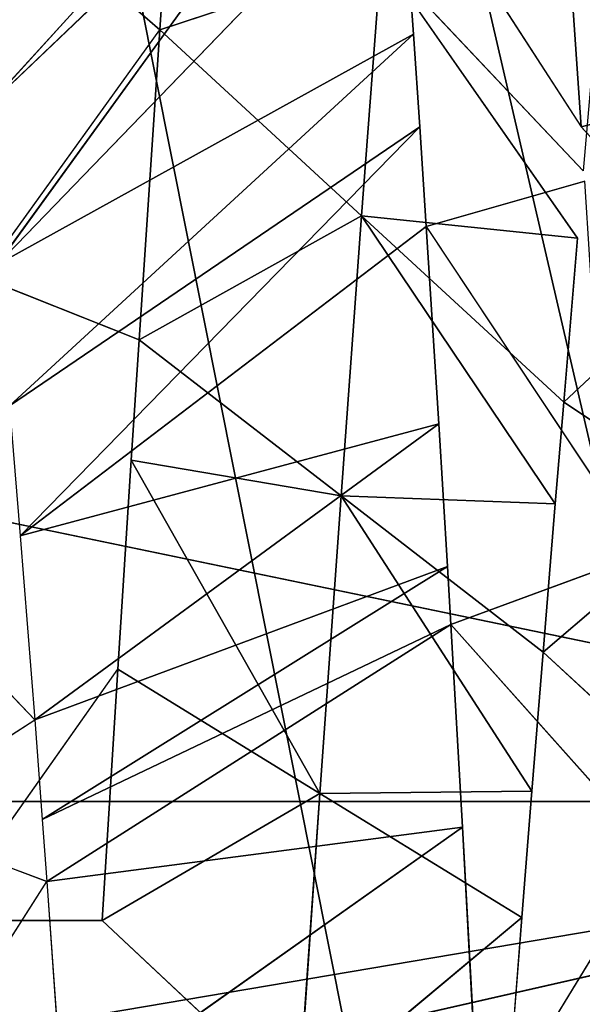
# Model space of a CAD drawing. Extents: x 0 to 40, y 0 to 81.9.
# Tile 281 of 623: x 4.527 to 4.831, y 75.39 to 75.924. Entities that reach past the tile are written whole.
import ezdxf

# ---------------------------------------------------------------- set-up
doc = ezdxf.new("R2010")
doc.units = 0
doc.header["$LTSCALE"] = 25.4
doc.layers.get('0').update_dxf_attribs({"color": 13, "linetype": 'CONTINUOUS'})

# ---------------------------------------------------------------- blocks, each defined once
blk = doc.blocks.new('ICE-TUBE-LED-S-8118_STL')
at = {"color": 0}
for p, q in [((75.40926, 18.65613, 47.73724), (75.81889, 16.85613, 47.63628)), ((75.40926, 18.65613, 47.73724), (75.81889, 16.85613, 47.63628)), ((75.81889, 16.85613, 44.36372), (75.51377, 18.65613, 44.27866)), ((75.81889, 16.85613, 44.36372), (75.51377, 18.65613, 44.27866)), ((76.19244, 18.65613, 44.55978), (75.81889, 16.85613, 44.36372)), ((76.19244, 18.65613, 44.55978), (75.81889, 16.85613, 44.36372)), ((75.81889, 18.65613, 44.36372), (75.81889, 16.85613, 44.36372)), ((75.81889, 18.65613, 44.36372), (75.81889, 16.85613, 44.36372)), ((75.81889, 16.85613, 47.63628), (76.19244, 18.65613, 47.44022)), ((75.81889, 18.65613, 47.63628), (75.81889, 16.85613, 47.63628)), ((75.81889, 18.65613, 47.63628), (75.81889, 16.85613, 47.63628)), ((75.81889, 16.85613, 47.63628), (76.19244, 18.65613, 47.44022)), ((75.96296, 17.66672, 47.37249), (75.86324, 17.57136, 47.42348)), ((75.80924, 17.65479, 47.44747), (75.77564, 17.56482, 47.4612)), ((75.80924, 17.65479, 47.44747), (75.86324, 17.57136, 47.42348)), ((75.65186, 17.64364, 47.50423), (75.77564, 17.56482, 47.4612)), ((75.75452, 17.62244, 44.131), (75.75452, 17.53493, 44.131)), ((75.75452, 17.62244, 44.131), (75.89062, 17.52637, 44.17703)), ((76.103, 17.60016, 44.27256), (76.06915, 17.51488, 44.25525)), ((76.103, 17.60016, 44.27256), (76.23717, 17.50375, 44.34976)), ((76.19315, 17.59945, 47.21603), (76.43306, 17.3807, 47.50928)), ((76.19315, 17.59945, 47.21603), (76.43306, 17.3807, 47.50928)), ((76.19315, 17.59945, 47.21603), (76.40449, 17.37853, 47.53221)), ((76.19315, 17.59945, 47.21603), (76.40449, 17.37853, 47.53221)), ((76.1099, 17.59176, 47.27962), (76.40449, 17.37853, 47.53221)), ((76.1099, 17.59176, 47.27962), (76.40449, 17.37853, 47.53221)), ((76.1099, 17.59176, 47.27962), (76.33587, 17.37346, 47.58382)), ((76.1099, 17.59176, 47.27962), (76.33587, 17.37346, 47.58382)), ((76.1099, 17.59176, 47.27962), (76.23479, 17.36633, 47.65174)), ((76.1099, 17.59176, 47.27962), (76.23479, 17.36633, 47.65174)), ((76.30888, 17.58641, 44.39714), (76.23717, 17.50375, 44.34976)), ((76.0334, 17.58508, 47.33081), (75.96296, 17.57922, 47.37249)), ((76.0334, 17.58508, 47.33081), (76.23479, 17.36633, 47.65174)), ((76.0334, 17.58508, 47.33081), (76.23479, 17.36633, 47.65174)), ((76.0334, 17.58508, 47.33081), (76.18462, 17.36294, 47.68218)), ((76.0334, 17.58508, 47.33081), (76.18462, 17.36294, 47.68218)), ((75.96296, 17.57922, 47.37249), (75.86324, 17.57136, 47.42348)), ((75.96296, 17.57922, 47.37249), (76.18462, 17.36294, 47.68218)), ((75.96296, 17.57922, 47.37249), (76.18462, 17.36294, 47.68218)), ((75.96296, 17.57922, 47.37249), (76.13046, 17.35937, 47.71278)), ((75.96296, 17.57922, 47.37249), (76.13046, 17.35937, 47.71278)), ((75.96296, 17.57922, 47.37249), (76.02359, 17.35261, 47.76676)), ((75.96296, 17.57922, 47.37249), (76.02359, 17.35261, 47.76676)), ((75.86324, 17.57136, 47.42348), (75.80924, 17.56729, 47.44747)), ((75.86324, 17.57136, 47.42348), (76.02359, 17.35261, 47.76676)), ((75.86324, 17.57136, 47.42348), (76.02359, 17.35261, 47.76676)), ((75.86324, 17.57136, 47.42348), (75.94637, 17.34793, 47.80081)), ((75.86324, 17.57136, 47.42348), (75.94637, 17.34793, 47.80081)), ((75.77564, 17.56482, 47.4612), (75.65186, 17.55614, 47.50423)), ((75.80924, 17.56729, 47.44747), (75.77564, 17.56482, 47.4612)), ((75.77564, 17.56482, 47.4612), (75.91486, 17.34607, 47.81358)), ((75.77564, 17.56482, 47.4612), (75.91486, 17.34607, 47.81358)), ((75.77564, 17.56482, 47.4612), (75.80496, 17.3398, 47.85324)), ((75.77564, 17.56482, 47.4612), (75.80496, 17.3398, 47.85324)), ((75.80924, 17.56729, 47.44747), (75.94637, 17.34793, 47.80081)), ((75.80924, 17.56729, 47.44747), (75.94637, 17.34793, 47.80081)), ((75.80924, 17.56729, 47.44747), (75.91486, 17.34607, 47.81358)), ((75.80924, 17.56729, 47.44747), (75.91486, 17.34607, 47.81358)), ((75.65186, 17.55614, 47.50423), (75.80496, 17.3398, 47.85324)), ((75.65186, 17.55614, 47.50423), (75.80496, 17.3398, 47.85324)), ((75.75452, 17.53493, 44.131), (75.65491, 17.4287, 44.29968)), ((75.89062, 17.52637, 44.17703), (75.75452, 17.53493, 44.131)), ((75.75452, 17.53493, 44.131), (75.82336, 17.41699, 44.35413)), ((75.75452, 17.53493, 44.131), (75.82336, 17.41699, 44.35413)), ((75.89062, 17.52637, 44.17703), (75.75452, 17.53493, 44.131)), ((75.82336, 17.41699, 44.35413), (75.89062, 17.52637, 44.17703)), ((75.82336, 17.41699, 44.35413), (75.89062, 17.52637, 44.17703)), ((76.00384, 17.51912, 44.22415), (75.89062, 17.52637, 44.17703)), ((75.82336, 17.41699, 44.35413), (76.00384, 17.51912, 44.22415)), ((75.82336, 17.41699, 44.35413), (76.00384, 17.51912, 44.22415)), ((75.98454, 17.4055, 44.42475), (76.00384, 17.51912, 44.22415)), ((75.98454, 17.4055, 44.42475), (76.00384, 17.51912, 44.22415)), ((76.06915, 17.51488, 44.25525), (76.00384, 17.51912, 44.22415)), ((75.98454, 17.4055, 44.42475), (76.06915, 17.51488, 44.25525)), ((75.98454, 17.4055, 44.42475), (76.06915, 17.51488, 44.25525)), ((76.23717, 17.50375, 44.34976), (76.06915, 17.51488, 44.25525)), ((76.13625, 17.39438, 44.51008), (76.06915, 17.51488, 44.25525)), ((76.23717, 17.50375, 44.34976), (76.06915, 17.51488, 44.25525)), ((76.13625, 17.39438, 44.51008), (76.06915, 17.51488, 44.25525)), ((76.13625, 17.39438, 44.51008), (76.23717, 17.50375, 44.34976)), ((76.13625, 17.39438, 44.51008), (76.23717, 17.50375, 44.34976)), ((76.39268, 17.49315, 44.45856), (76.23717, 17.50375, 44.34976)), ((76.27665, 17.38378, 44.60832), (76.23717, 17.50375, 44.34976)), ((76.39268, 17.49315, 44.45856), (76.23717, 17.50375, 44.34976)), ((76.27665, 17.38378, 44.60832), (76.23717, 17.50375, 44.34976)), ((75.65491, 17.4287, 44.29968), (75.7561, 17.30762, 44.53123)), ((75.82336, 17.41699, 44.35413), (75.65491, 17.4287, 44.29968)), ((75.82336, 17.41699, 44.35413), (75.65491, 17.4287, 44.29968)), ((75.65491, 17.4287, 44.29968), (75.7561, 17.30762, 44.53123)), ((75.82336, 17.41699, 44.35413), (75.7561, 17.30762, 44.53123)), ((75.82336, 17.41699, 44.35413), (75.7561, 17.30762, 44.53123)), ((75.82336, 17.41699, 44.35413), (75.98454, 17.4055, 44.42475)), ((75.82462, 17.30218, 44.55911), (75.82336, 17.41699, 44.35413)), ((75.82462, 17.30218, 44.55911), (75.82336, 17.41699, 44.35413)), ((75.82336, 17.41699, 44.35413), (75.98454, 17.4055, 44.42475)), ((75.98454, 17.4055, 44.42475), (75.82462, 17.30218, 44.55911)), ((75.98454, 17.4055, 44.42475), (75.82462, 17.30218, 44.55911)), ((75.89995, 17.29613, 44.59425), (75.98454, 17.4055, 44.42475)), ((75.89995, 17.29613, 44.59425), (75.98454, 17.4055, 44.42475)), ((75.98028, 17.28956, 44.6373), (75.98454, 17.4055, 44.42475)), ((75.98028, 17.28956, 44.6373), (75.98454, 17.4055, 44.42475)), ((75.98454, 17.4055, 44.42475), (76.13625, 17.39438, 44.51008)), ((75.98454, 17.4055, 44.42475), (76.13625, 17.39438, 44.51008)), ((76.13625, 17.39438, 44.51008), (75.98028, 17.28956, 44.6373)), ((76.13625, 17.39438, 44.51008), (75.98028, 17.28956, 44.6373)), ((76.03533, 17.285, 44.67041), (76.13625, 17.39438, 44.51008)), ((76.03533, 17.285, 44.67041), (76.13625, 17.39438, 44.51008)), ((76.12419, 17.27752, 44.73068), (76.13625, 17.39438, 44.51008)), ((76.12419, 17.27752, 44.73068), (76.13625, 17.39438, 44.51008)), ((76.13625, 17.39438, 44.51008), (76.27665, 17.38378, 44.60832)), ((76.13625, 17.39438, 44.51008), (76.27665, 17.38378, 44.60832)), ((76.12419, 17.27752, 44.73068), (76.27665, 17.38378, 44.60832)), ((76.16061, 17.2744, 44.75807), (76.27665, 17.38378, 44.60832)), ((76.33587, 17.37346, 47.58382), (76.18462, 17.27544, 47.68218)), ((76.33587, 17.37346, 47.58382), (76.23479, 17.36633, 47.65174)), ((76.18462, 17.36294, 47.68218), (76.13046, 17.35937, 47.71278)), ((76.23479, 17.36633, 47.65174), (76.18462, 17.36294, 47.68218)), ((76.13046, 17.35937, 47.71278), (75.98455, 17.26272, 47.78447)), ((76.13046, 17.35937, 47.71278), (76.02359, 17.35261, 47.76676)), ((76.13046, 17.35937, 47.71278), (76.15511, 17.27348, 47.69914)), ((76.02359, 17.35261, 47.76676), (75.94637, 17.34793, 47.80081)), ((75.91486, 17.34607, 47.81358), (75.80496, 17.3398, 47.85324)), ((75.91486, 17.34607, 47.81358), (75.8099, 17.25258, 47.85162)), ((75.94637, 17.34793, 47.80081), (75.91486, 17.34607, 47.81358)), ((75.91486, 17.34607, 47.81358), (75.94638, 17.26043, 47.80081)), ((75.80496, 17.3398, 47.85324), (75.69427, 17.33377, 47.88588)), ((75.6597, 17.31516, 44.49816), (75.82462, 17.21468, 44.55911)), ((75.6597, 17.31516, 44.49816), (75.7561, 17.30762, 44.53123)), ((75.7561, 17.30762, 44.53123), (75.82462, 17.30218, 44.55911)), ((75.82462, 17.30218, 44.55911), (75.89995, 17.29613, 44.59425)), ((75.82462, 17.21468, 44.55911), (75.89995, 17.29613, 44.59425)), ((75.98028, 17.20206, 44.6373), (75.89995, 17.29613, 44.59425)), ((75.89995, 17.29613, 44.59425), (75.98028, 17.28956, 44.6373)), ((75.98028, 17.28956, 44.6373), (76.03533, 17.285, 44.67041)), ((76.03533, 17.285, 44.67041), (75.98028, 17.20206, 44.6373)), ((76.03533, 17.285, 44.67041), (76.12419, 17.19002, 44.73068)), ((76.03533, 17.285, 44.67041), (76.12419, 17.27752, 44.73068)), ((76.18462, 17.27544, 47.68218), (76.31877, 17.28472, 47.59596)), ((76.18462, 17.27544, 47.68218), (76.31877, 17.28472, 47.59596)), ((76.06216, 17.1641, 47.53407), (76.18462, 17.27544, 47.68218)), ((76.20992, 17.17535, 47.44091), (76.18462, 17.27544, 47.68218)), ((76.20992, 17.17535, 47.44091), (76.18462, 17.27544, 47.68218))]:
    blk.add_line(p, q, dxfattribs=at)
mesh = blk.add_polyface(dxfattribs=at)
corners = [(81.99833, 18.65613, 0), (32.39832, 18.53461, 0), (32.39832, 18.65613, 0), (33.41051, 17.76106, 0), (34.4478, 16.85461, 0), (35.42089, 15.87956, 0), (36.32527, 14.84046, 0), (37.15673, 13.74214, 0), (37.91139, 12.58971, 0), (38.58575, 11.38851, 0), (39.17668, 10.14416, 0), (39.68142, 8.86242, 0), (40.09764, 7.54925, 0), (40.42338, 6.21078, 0), (40.65715, 4.85321, 0), (40.79784, 3.48288, 0), (40.84481, 2.10613, 0), (81.99833, -14.44387, 0), (33.41051, -13.5488, 0), (32.39832, -14.44387, 0), (32.39832, -14.32234, 0), (34.4478, -12.64234, 0), (35.42089, -11.6673, 0), (36.32527, -10.6282, 0), (37.15673, -9.52987, 0), (37.91139, -8.37744, 0), (38.58575, -7.17625, 0), (39.17668, -5.93189, 0), (39.68142, -4.65015, 0), (40.09764, -3.33699, 0), (40.42338, -1.99851, 0), (40.65715, -0.64095, 0), (40.79784, 0.72939, 0)]
mesh.append_faces([[corners[k] for k in face] for face in [(0, 1, 2), (18, 19, 20)]], dxfattribs={"vtx0": -1, "color": 0})
mesh.append_faces([[corners[k] for k in face] for face in [(1, 0, 3), (3, 0, 4), (4, 0, 5), (5, 0, 6), (6, 0, 7), (7, 0, 8), (8, 0, 9), (9, 0, 10), (10, 0, 11), (11, 0, 12), (12, 0, 13), (13, 0, 14), (14, 0, 15), (15, 0, 16), (19, 18, 17)]], dxfattribs={"vtx0": -1, "vtx1": -1, "color": 0})
mesh.append_faces([[corners[k] for k in face] for face in [(16, 0, 17), (17, 18, 21), (17, 21, 22), (17, 22, 23), (17, 23, 24), (17, 24, 25), (17, 25, 26), (17, 26, 27), (17, 27, 28), (17, 28, 29), (17, 29, 30), (17, 30, 31), (17, 31, 32), (17, 32, 16)]], dxfattribs={"vtx0": -1, "vtx2": -1, "color": 0})
mesh = blk.add_polyface(dxfattribs=at)
corners = [(81.99833, -14.44387, 92), (32.39832, -14.32234, 92), (32.39832, -14.44387, 92), (33.41051, -13.5488, 92), (34.4478, -12.64234, 92), (35.42089, -11.6673, 92), (36.32527, -10.6282, 92), (37.15673, -9.52987, 92), (37.91139, -8.37744, 92), (38.58575, -7.17625, 92), (39.17668, -5.93189, 92), (39.68142, -4.65015, 92), (40.09764, -3.33699, 92), (40.42338, -1.99851, 92), (40.65715, -0.64095, 92), (40.79784, 0.72939, 92), (40.84481, 2.10613, 92), (33.41051, 17.76106, 92), (32.39832, 18.65613, 92), (32.39832, 18.53461, 92), (81.99833, 18.65613, 92), (34.4478, 16.85461, 92), (35.42089, 15.87956, 92), (36.32527, 14.84046, 92), (37.15673, 13.74214, 92), (37.91139, 12.58971, 92), (38.58575, 11.38851, 92), (39.17668, 10.14416, 92), (39.68142, 8.86242, 92), (40.09764, 7.54925, 92), (40.42338, 6.21078, 92), (40.65715, 4.85321, 92), (40.79784, 3.48288, 92)]
mesh.append_faces([[corners[k] for k in face] for face in [(0, 1, 2), (17, 18, 19)]], dxfattribs={"vtx0": -1, "color": 0})
mesh.append_faces([[corners[k] for k in face] for face in [(1, 0, 3), (3, 0, 4), (4, 0, 5), (5, 0, 6), (6, 0, 7), (7, 0, 8), (8, 0, 9), (9, 0, 10), (10, 0, 11), (11, 0, 12), (12, 0, 13), (13, 0, 14), (14, 0, 15), (15, 0, 16), (18, 17, 20), (20, 16, 0)]], dxfattribs={"vtx0": -1, "vtx1": -1, "color": 0})
mesh.append_faces([[corners[k] for k in face] for face in [(20, 17, 21), (20, 21, 22), (20, 22, 23), (20, 23, 24), (20, 24, 25), (20, 25, 26), (20, 26, 27), (20, 27, 28), (20, 28, 29), (20, 29, 30), (20, 30, 31), (20, 31, 32), (20, 32, 16)]], dxfattribs={"vtx0": -1, "vtx2": -1, "color": 0})
mesh = blk.add_polyface(dxfattribs=at)
corners = [(75.81889, 16.85613, 47.63628), (74.98739, 16.85613, 47.73724), (75.40926, 18.65613, 47.73724)]
mesh.append_faces([[corners[k] for k in face] for face in [(0, 1, 2)]], dxfattribs={"color": 0})
mesh = blk.add_polyface(dxfattribs=at)
corners = [(75.81889, 16.85613, 44.36372), (75.51377, 18.65613, 44.27866), (75.19833, 16.85613, 44.25)]
mesh.append_faces([[corners[k] for k in face] for face in [(0, 1, 2)]], dxfattribs={"color": 0})
mesh = blk.add_polyface(dxfattribs=at)
corners = [(75.81889, 16.85613, 47.63628), (75.40926, 18.65613, 47.73724), (75.81889, 18.65613, 47.63628)]
mesh.append_faces([[corners[k] for k in face] for face in [(0, 1, 2)]], dxfattribs={"color": 0})
mesh = blk.add_polyface(dxfattribs=at)
corners = [(75.81889, 18.65613, 44.36372), (75.51377, 18.65613, 44.27866), (75.81889, 16.85613, 44.36372)]
mesh.append_faces([[corners[k] for k in face] for face in [(0, 1, 2)]], dxfattribs={"color": 0})
mesh = blk.add_polyface(dxfattribs=at)
corners = [(76.50822, 16.85613, 44.83953), (76.19244, 18.65613, 44.55978), (75.81889, 16.85613, 44.36372)]
mesh.append_faces([[corners[k] for k in face] for face in [(0, 1, 2)]], dxfattribs={"color": 0})
mesh = blk.add_polyface(dxfattribs=at)
corners = [(76.19244, 18.65613, 44.55978), (75.81889, 18.65613, 44.36372), (75.81889, 16.85613, 44.36372)]
mesh.append_faces([[corners[k] for k in face] for face in [(0, 1, 2)]], dxfattribs={"color": 0})
mesh = blk.add_polyface(dxfattribs=at)
corners = [(76.50822, 16.85613, 47.16047), (75.81889, 16.85613, 47.63628), (76.19244, 18.65613, 47.44022)]
mesh.append_faces([[corners[k] for k in face] for face in [(0, 1, 2)]], dxfattribs={"color": 0})
mesh = blk.add_polyface(dxfattribs=at)
corners = [(76.19244, 18.65613, 47.44022), (75.81889, 16.85613, 47.63628), (75.81889, 18.65613, 47.63628)]
mesh.append_faces([[corners[k] for k in face] for face in [(0, 1, 2)]], dxfattribs={"color": 0})
mesh = blk.add_polyface(dxfattribs=at)
corners = [(76.50822, 18.65613, 44.83953), (76.19244, 18.65613, 44.55978), (76.50822, 16.85613, 44.83953)]
mesh.append_faces([[corners[k] for k in face] for face in [(0, 1, 2)]], dxfattribs={"color": 0})
mesh = blk.add_polyface(dxfattribs=at)
corners = [(76.50822, 16.85613, 47.16047), (76.19244, 18.65613, 47.44022), (76.50822, 18.65613, 47.16047)]
mesh.append_faces([[corners[k] for k in face] for face in [(0, 1, 2)]], dxfattribs={"color": 0})
mesh = blk.add_polyface(dxfattribs=at)
corners = [(76.15739, 17.79968, 44.75557), (76.45309, 17.57644, 44.50733), (76.40417, 17.57986, 44.46754)]
mesh.append_faces([[corners[k] for k in face] for face in [(0, 1, 2)]], dxfattribs={"color": 0})
mesh = blk.add_polyface(dxfattribs=at)
corners = [(76.28403, 17.78861, 44.86437), (76.45309, 17.57644, 44.50733), (76.15739, 17.79968, 44.75557)]
mesh.append_faces([[corners[k] for k in face] for face in [(0, 1, 2)]], dxfattribs={"color": 0})
mesh = blk.add_polyface(dxfattribs=at)
corners = [(75.96296, 17.66672, 47.37249), (75.80924, 17.65479, 47.44747), (75.86324, 17.57136, 47.42348)]
mesh.append_faces([[corners[k] for k in face] for face in [(0, 1, 2)]], dxfattribs={"color": 0})
mesh = blk.add_polyface(dxfattribs=at)
corners = [(75.80924, 17.65479, 47.44747), (75.65186, 17.64364, 47.50423), (75.77564, 17.56482, 47.4612)]
mesh.append_faces([[corners[k] for k in face] for face in [(0, 1, 2)]], dxfattribs={"color": 0})
mesh = blk.add_polyface(dxfattribs=at)
corners = [(75.89062, 17.52637, 44.17703), (75.75452, 17.53493, 44.131), (75.75452, 17.62244, 44.131)]
mesh.append_faces([[corners[k] for k in face] for face in [(0, 1, 2)]], dxfattribs={"color": 0})
mesh = blk.add_polyface(dxfattribs=at)
corners = [(76.43306, 17.3807, 47.50928), (76.24702, 17.60469, 47.16988), (76.19315, 17.59945, 47.21603)]
mesh.append_faces([[corners[k] for k in face] for face in [(0, 1, 2)]], dxfattribs={"color": 0})
mesh = blk.add_polyface(dxfattribs=at)
corners = [(76.23717, 17.50375, 44.34976), (76.06915, 17.51488, 44.25525), (76.103, 17.60016, 44.27256)]
mesh.append_faces([[corners[k] for k in face] for face in [(0, 1, 2)]], dxfattribs={"color": 0})
mesh = blk.add_polyface(dxfattribs=at)
corners = [(76.40449, 17.37853, 47.53221), (76.19315, 17.59945, 47.21603), (76.1099, 17.59176, 47.27962)]
mesh.append_faces([[corners[k] for k in face] for face in [(0, 1, 2)]], dxfattribs={"color": 0})
mesh = blk.add_polyface(dxfattribs=at)
corners = [(76.40449, 17.37853, 47.53221), (76.43306, 17.3807, 47.50928), (76.19315, 17.59945, 47.21603)]
mesh.append_faces([[corners[k] for k in face] for face in [(0, 1, 2)]], dxfattribs={"color": 0})
mesh = blk.add_polyface(dxfattribs=at)
corners = [(76.23479, 17.36633, 47.65174), (76.1099, 17.59176, 47.27962), (76.0334, 17.58508, 47.33081)]
mesh.append_faces([[corners[k] for k in face] for face in [(0, 1, 2)]], dxfattribs={"color": 0})
mesh = blk.add_polyface(dxfattribs=at)
corners = [(76.33587, 17.37346, 47.58382), (76.40449, 17.37853, 47.53221), (76.1099, 17.59176, 47.27962)]
mesh.append_faces([[corners[k] for k in face] for face in [(0, 1, 2)]], dxfattribs={"color": 0})
mesh = blk.add_polyface(dxfattribs=at)
corners = [(76.23479, 17.36633, 47.65174), (76.33587, 17.37346, 47.58382), (76.1099, 17.59176, 47.27962)]
mesh.append_faces([[corners[k] for k in face] for face in [(0, 1, 2)]], dxfattribs={"color": 0})
mesh = blk.add_polyface(dxfattribs=at)
corners = [(76.39268, 17.49315, 44.45856), (76.23717, 17.50375, 44.34976), (76.30888, 17.58641, 44.39714)]
mesh.append_faces([[corners[k] for k in face] for face in [(0, 1, 2)]], dxfattribs={"color": 0})
mesh = blk.add_polyface(dxfattribs=at)
corners = [(76.18462, 17.36294, 47.68218), (76.0334, 17.58508, 47.33081), (75.96296, 17.57922, 47.37249)]
mesh.append_faces([[corners[k] for k in face] for face in [(0, 1, 2)]], dxfattribs={"color": 0})
mesh = blk.add_polyface(dxfattribs=at)
corners = [(76.18462, 17.36294, 47.68218), (76.23479, 17.36633, 47.65174), (76.0334, 17.58508, 47.33081)]
mesh.append_faces([[corners[k] for k in face] for face in [(0, 1, 2)]], dxfattribs={"color": 0})
mesh = blk.add_polyface(dxfattribs=at)
corners = [(76.02359, 17.35261, 47.76676), (75.96296, 17.57922, 47.37249), (75.86324, 17.57136, 47.42348)]
mesh.append_faces([[corners[k] for k in face] for face in [(0, 1, 2)]], dxfattribs={"color": 0})
mesh = blk.add_polyface(dxfattribs=at)
corners = [(76.13046, 17.35937, 47.71278), (76.18462, 17.36294, 47.68218), (75.96296, 17.57922, 47.37249)]
mesh.append_faces([[corners[k] for k in face] for face in [(0, 1, 2)]], dxfattribs={"color": 0})
mesh = blk.add_polyface(dxfattribs=at)
corners = [(76.02359, 17.35261, 47.76676), (76.13046, 17.35937, 47.71278), (75.96296, 17.57922, 47.37249)]
mesh.append_faces([[corners[k] for k in face] for face in [(0, 1, 2)]], dxfattribs={"color": 0})
mesh = blk.add_polyface(dxfattribs=at)
corners = [(75.94637, 17.34793, 47.80081), (75.86324, 17.57136, 47.42348), (75.80924, 17.56729, 47.44747)]
mesh.append_faces([[corners[k] for k in face] for face in [(0, 1, 2)]], dxfattribs={"color": 0})
mesh = blk.add_polyface(dxfattribs=at)
corners = [(75.94637, 17.34793, 47.80081), (76.02359, 17.35261, 47.76676), (75.86324, 17.57136, 47.42348)]
mesh.append_faces([[corners[k] for k in face] for face in [(0, 1, 2)]], dxfattribs={"color": 0})
mesh = blk.add_polyface(dxfattribs=at)
corners = [(75.80496, 17.3398, 47.85324), (75.77564, 17.56482, 47.4612), (75.65186, 17.55614, 47.50423)]
mesh.append_faces([[corners[k] for k in face] for face in [(0, 1, 2)]], dxfattribs={"color": 0})
mesh = blk.add_polyface(dxfattribs=at)
corners = [(75.91486, 17.34607, 47.81358), (75.80924, 17.56729, 47.44747), (75.77564, 17.56482, 47.4612)]
mesh.append_faces([[corners[k] for k in face] for face in [(0, 1, 2)]], dxfattribs={"color": 0})
mesh = blk.add_polyface(dxfattribs=at)
corners = [(75.80496, 17.3398, 47.85324), (75.91486, 17.34607, 47.81358), (75.77564, 17.56482, 47.4612)]
mesh.append_faces([[corners[k] for k in face] for face in [(0, 1, 2)]], dxfattribs={"color": 0})
mesh = blk.add_polyface(dxfattribs=at)
corners = [(75.91486, 17.34607, 47.81358), (75.94637, 17.34793, 47.80081), (75.80924, 17.56729, 47.44747)]
mesh.append_faces([[corners[k] for k in face] for face in [(0, 1, 2)]], dxfattribs={"color": 0})
mesh = blk.add_polyface(dxfattribs=at)
corners = [(75.69427, 17.33377, 47.88588), (75.80496, 17.3398, 47.85324), (75.65186, 17.55614, 47.50423)]
mesh.append_faces([[corners[k] for k in face] for face in [(0, 1, 2)]], dxfattribs={"color": 0})
mesh = blk.add_polyface(dxfattribs=at)
corners = [(75.82336, 17.41699, 44.35413), (75.65491, 17.4287, 44.29968), (75.75452, 17.53493, 44.131)]
mesh.append_faces([[corners[k] for k in face] for face in [(0, 1, 2)]], dxfattribs={"color": 0})
mesh = blk.add_polyface(dxfattribs=at)
corners = [(75.82336, 17.41699, 44.35413), (75.75452, 17.53493, 44.131), (75.89062, 17.52637, 44.17703)]
mesh.append_faces([[corners[k] for k in face] for face in [(0, 1, 2)]], dxfattribs={"color": 0})
mesh = blk.add_polyface(dxfattribs=at)
corners = [(75.82336, 17.41699, 44.35413), (75.89062, 17.52637, 44.17703), (76.00384, 17.51912, 44.22415)]
mesh.append_faces([[corners[k] for k in face] for face in [(0, 1, 2)]], dxfattribs={"color": 0})
mesh = blk.add_polyface(dxfattribs=at)
corners = [(75.98454, 17.4055, 44.42475), (75.82336, 17.41699, 44.35413), (76.00384, 17.51912, 44.22415)]
mesh.append_faces([[corners[k] for k in face] for face in [(0, 1, 2)]], dxfattribs={"color": 0})
mesh = blk.add_polyface(dxfattribs=at)
corners = [(75.98454, 17.4055, 44.42475), (76.00384, 17.51912, 44.22415), (76.06915, 17.51488, 44.25525)]
mesh.append_faces([[corners[k] for k in face] for face in [(0, 1, 2)]], dxfattribs={"color": 0})
mesh = blk.add_polyface(dxfattribs=at)
corners = [(76.13625, 17.39438, 44.51008), (75.98454, 17.4055, 44.42475), (76.06915, 17.51488, 44.25525)]
mesh.append_faces([[corners[k] for k in face] for face in [(0, 1, 2)]], dxfattribs={"color": 0})
mesh = blk.add_polyface(dxfattribs=at)
corners = [(76.13625, 17.39438, 44.51008), (76.06915, 17.51488, 44.25525), (76.23717, 17.50375, 44.34976)]
mesh.append_faces([[corners[k] for k in face] for face in [(0, 1, 2)]], dxfattribs={"color": 0})
mesh = blk.add_polyface(dxfattribs=at)
corners = [(76.27665, 17.38378, 44.60832), (76.13625, 17.39438, 44.51008), (76.23717, 17.50375, 44.34976)]
mesh.append_faces([[corners[k] for k in face] for face in [(0, 1, 2)]], dxfattribs={"color": 0})
mesh = blk.add_polyface(dxfattribs=at)
corners = [(76.27665, 17.38378, 44.60832), (76.23717, 17.50375, 44.34976), (76.39268, 17.49315, 44.45856)]
mesh.append_faces([[corners[k] for k in face] for face in [(0, 1, 2)]], dxfattribs={"color": 0})
mesh = blk.add_polyface(dxfattribs=at)
corners = [(75.7561, 17.30762, 44.53123), (75.6597, 17.31516, 44.49816), (75.65491, 17.4287, 44.29968)]
mesh.append_faces([[corners[k] for k in face] for face in [(0, 1, 2)]], dxfattribs={"color": 0})
mesh = blk.add_polyface(dxfattribs=at)
corners = [(75.7561, 17.30762, 44.53123), (75.65491, 17.4287, 44.29968), (75.82336, 17.41699, 44.35413)]
mesh.append_faces([[corners[k] for k in face] for face in [(0, 1, 2)]], dxfattribs={"color": 0})
mesh = blk.add_polyface(dxfattribs=at)
corners = [(75.82462, 17.30218, 44.55911), (75.7561, 17.30762, 44.53123), (75.82336, 17.41699, 44.35413)]
mesh.append_faces([[corners[k] for k in face] for face in [(0, 1, 2)]], dxfattribs={"color": 0})
mesh = blk.add_polyface(dxfattribs=at)
corners = [(75.82462, 17.30218, 44.55911), (75.82336, 17.41699, 44.35413), (75.98454, 17.4055, 44.42475)]
mesh.append_faces([[corners[k] for k in face] for face in [(0, 1, 2)]], dxfattribs={"color": 0})
mesh = blk.add_polyface(dxfattribs=at)
corners = [(75.89995, 17.29613, 44.59425), (75.82462, 17.30218, 44.55911), (75.98454, 17.4055, 44.42475)]
mesh.append_faces([[corners[k] for k in face] for face in [(0, 1, 2)]], dxfattribs={"color": 0})
mesh = blk.add_polyface(dxfattribs=at)
corners = [(75.98028, 17.28956, 44.6373), (75.89995, 17.29613, 44.59425), (75.98454, 17.4055, 44.42475)]
mesh.append_faces([[corners[k] for k in face] for face in [(0, 1, 2)]], dxfattribs={"color": 0})
mesh = blk.add_polyface(dxfattribs=at)
corners = [(75.98028, 17.28956, 44.6373), (75.98454, 17.4055, 44.42475), (76.13625, 17.39438, 44.51008)]
mesh.append_faces([[corners[k] for k in face] for face in [(0, 1, 2)]], dxfattribs={"color": 0})
mesh = blk.add_polyface(dxfattribs=at)
corners = [(76.03533, 17.285, 44.67041), (75.98028, 17.28956, 44.6373), (76.13625, 17.39438, 44.51008)]
mesh.append_faces([[corners[k] for k in face] for face in [(0, 1, 2)]], dxfattribs={"color": 0})
mesh = blk.add_polyface(dxfattribs=at)
corners = [(76.12419, 17.27752, 44.73068), (76.03533, 17.285, 44.67041), (76.13625, 17.39438, 44.51008)]
mesh.append_faces([[corners[k] for k in face] for face in [(0, 1, 2)]], dxfattribs={"color": 0})
mesh = blk.add_polyface(dxfattribs=at)
corners = [(76.12419, 17.27752, 44.73068), (76.13625, 17.39438, 44.51008), (76.27665, 17.38378, 44.60832)]
mesh.append_faces([[corners[k] for k in face] for face in [(0, 1, 2)]], dxfattribs={"color": 0})
mesh = blk.add_polyface(dxfattribs=at)
corners = [(76.2544, 17.26624, 44.83677), (76.16061, 17.2744, 44.75807), (76.27665, 17.38378, 44.60832)]
mesh.append_faces([[corners[k] for k in face] for face in [(0, 1, 2)]], dxfattribs={"color": 0})
mesh = blk.add_polyface(dxfattribs=at)
corners = [(76.33587, 17.37346, 47.58382), (76.18462, 17.27544, 47.68218), (76.31877, 17.28472, 47.59596)]
mesh.append_faces([[corners[k] for k in face] for face in [(0, 1, 2)]], dxfattribs={"color": 0})
mesh = blk.add_polyface(dxfattribs=at)
corners = [(76.15511, 17.27348, 47.69914), (76.13046, 17.35937, 47.71278), (75.98455, 17.26272, 47.78447)]
mesh.append_faces([[corners[k] for k in face] for face in [(0, 1, 2)]], dxfattribs={"color": 0})
mesh = blk.add_polyface(dxfattribs=at)
corners = [(75.94638, 17.26043, 47.80081), (75.91486, 17.34607, 47.81358), (75.8099, 17.25258, 47.85162)]
mesh.append_faces([[corners[k] for k in face] for face in [(0, 1, 2)]], dxfattribs={"color": 0})
mesh = blk.add_polyface(dxfattribs=at)
corners = [(75.82462, 17.21468, 44.55911), (75.6597, 17.22766, 44.49816), (75.6597, 17.31516, 44.49816)]
mesh.append_faces([[corners[k] for k in face] for face in [(0, 1, 2)]], dxfattribs={"color": 0})
mesh = blk.add_polyface(dxfattribs=at)
corners = [(75.98028, 17.20206, 44.6373), (75.82462, 17.21468, 44.55911), (75.89995, 17.29613, 44.59425)]
mesh.append_faces([[corners[k] for k in face] for face in [(0, 1, 2)]], dxfattribs={"color": 0})
mesh = blk.add_polyface(dxfattribs=at)
corners = [(76.40449, 17.29103, 47.53221), (76.20992, 17.17535, 47.44091), (76.34901, 17.18692, 47.33248)]
mesh.append_faces([[corners[k] for k in face] for face in [(0, 1, 2)]], dxfattribs={"color": 0})
mesh = blk.add_polyface(dxfattribs=at)
corners = [(76.31877, 17.28472, 47.59596), (76.20992, 17.17535, 47.44091), (76.40449, 17.29103, 47.53221)]
mesh.append_faces([[corners[k] for k in face] for face in [(0, 1, 2)]], dxfattribs={"color": 0})
mesh = blk.add_polyface(dxfattribs=at)
corners = [(76.12419, 17.19002, 44.73068), (75.98028, 17.20206, 44.6373), (76.03533, 17.285, 44.67041)]
mesh.append_faces([[corners[k] for k in face] for face in [(0, 1, 2)]], dxfattribs={"color": 0})
mesh = blk.add_polyface(dxfattribs=at)
corners = [(76.18462, 17.27544, 47.68218), (76.20992, 17.17535, 47.44091), (76.31877, 17.28472, 47.59596)]
mesh.append_faces([[corners[k] for k in face] for face in [(0, 1, 2)]], dxfattribs={"color": 0})
mesh = blk.add_polyface(dxfattribs=at)
corners = [(76.18462, 17.27544, 47.68218), (76.06216, 17.1641, 47.53407), (76.20992, 17.17535, 47.44091)]
mesh.append_faces([[corners[k] for k in face] for face in [(0, 1, 2)]], dxfattribs={"color": 0})

msp = doc.modelspace()

# ---------------------------------------------------------------- block references
at = {"color": 8, "rotation": 90.00000000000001}
msp.add_blockref('ICE-TUBE-LED-S-8118_STL', (22.10613, -0.3188, 254.70001), dxfattribs=at)

doc.saveas('drawing.dxf')
